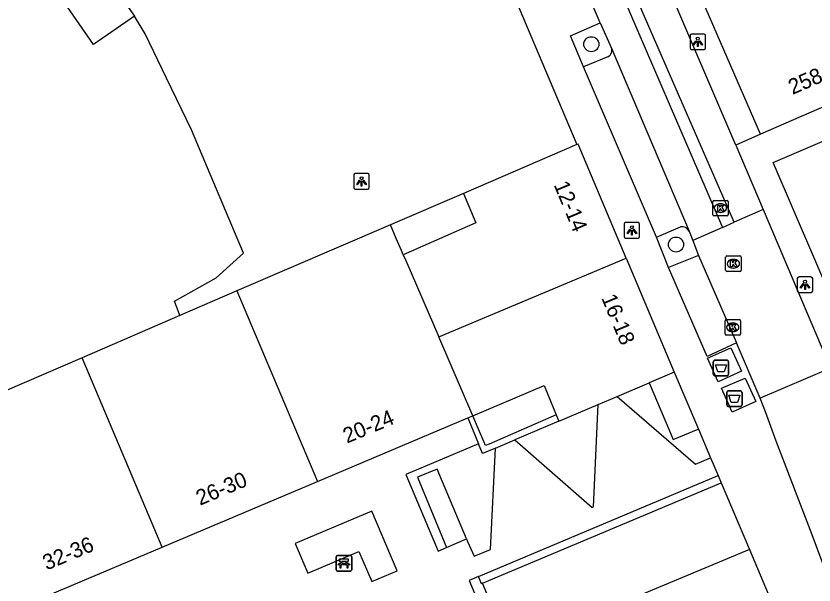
# Model space of a CAD drawing. Extents: x 161771 to 163125, y 382479 to 383177.
# Drawn here: x 161894.8 to 161946.5, y 383003.5 to 383040.3 of the extents above; entities that cross this region are included whole.
import ezdxf

# ---------------------------------------------------------------- set-up
doc = ezdxf.new("R2010")
doc.units = 0
for name, color, linetype in [('IMGEO_Afval_apart_plaats', 7, 'Continuous'), ('IMGEO_Bank', 7, 'Continuous'), ('IMGEO_Boom', 7, 'Continuous'), ('IMGEO_Kolk', 7, 'Continuous'), ('IMGEO_Lichtpunt', 7, 'Continuous'), ('IMGEO_Muur', 7, 'Continuous'), ('IMGEO_Pand', 7, 'Continuous'), ('IMGEO_Pand_nummerreeks', 7, 'Continuous'), ('IMGEO_Parkeervlak_open', 7, 'Continuous'), ('IMGEO_Rijbaan_lokaal_gesloten', 7, 'Continuous'), ('IMGEO_Rijbaan_lokaal_open', 7, 'Continuous'), ('IMGEO_Terreindeel_onvherhard', 7, 'Continuous'), ('IMGEO_Terreindeel_open', 7, 'Continuous'), ('IMGEO_Voetpad_gesloten', 7, 'Continuous'), ('IMGEO_Voetpad_op_trap', 7, 'Continuous'), ('IMGEO_Voetpad_open', 7, 'Continuous')]:
    doc.layers.add(name, color=color, linetype=linetype)

msp = doc.modelspace()

# ---------------------------------------------------------------- linework, layer by layer
at = {"layer": 'IMGEO_Afval_apart_plaats'}
for p, q in [((161939.947, 383017.142), (161939.947, 383017.942)), ((161939.947, 383017.942), (161939.947, 383017.142)), ((161940.047, 383018.042), (161940.837, 383018.042)), ((161940.837, 383018.042), (161940.047, 383018.042)), ((161940.937, 383017.942), (161940.937, 383017.142)), ((161940.937, 383017.142), (161940.937, 383017.942)), ((161940.837, 383017.042), (161940.047, 383017.042)), ((161940.047, 383017.042), (161940.837, 383017.042)), ((161940.914, 383016.061), (161941.704, 383016.061)), ((161941.704, 383016.061), (161940.914, 383016.061)), ((161940.814, 383015.161), (161940.814, 383015.961)), ((161940.814, 383015.961), (161940.814, 383015.161)), ((161941.804, 383015.961), (161941.804, 383015.161)), ((161941.804, 383015.161), (161941.804, 383015.961)), ((161941.704, 383015.061), (161940.914, 383015.061)), ((161940.914, 383015.061), (161941.704, 383015.061))]:
    msp.add_line(p, q, dxfattribs=at)
for points in [[(161940.09, 383017.756), (161940.794, 383017.756), (161940.645, 383017.286), (161940.239, 383017.286), (161940.09, 383017.756)], [(161940.957, 383015.775), (161941.661, 383015.775), (161941.512, 383015.305), (161941.106, 383015.305), (161940.957, 383015.775)]]:
    msp.add_lwpolyline(points, dxfattribs=at)
for centre, start, end in [((161940.047, 383017.942), 90, 180), ((161940.047, 383017.942), 90, 180), ((161940.837, 383017.942), 0, 90), ((161940.837, 383017.942), 360, 90), ((161940.047, 383017.142), 180, 270), ((161940.047, 383017.142), 180, 270), ((161940.837, 383017.142), 270, 0), ((161940.837, 383017.142), 270, 0), ((161940.914, 383015.961), 90, 180), ((161940.914, 383015.961), 90, 180), ((161941.704, 383015.961), 0, 90), ((161941.704, 383015.961), 360, 90), ((161940.914, 383015.161), 180, 270), ((161940.914, 383015.161), 180, 270), ((161941.704, 383015.161), 270, 0), ((161941.704, 383015.161), 270, 0)]:
    msp.add_arc(centre, 0.1, start, end, dxfattribs=at)
at = {"layer": 'IMGEO_Bank'}
for p, q in [((161915.532, 383004.475), (161915.532, 383005.316)), ((161915.532, 383005.316), (161915.532, 383004.475)), ((161915.607, 383005.4), (161916.448, 383005.4)), ((161916.448, 383005.4), (161915.607, 383005.4)), ((161916.532, 383005.325), (161916.532, 383004.484)), ((161916.532, 383004.484), (161916.532, 383005.325)), ((161916.229, 383004.798), (161915.836, 383004.798)), ((161915.841, 383004.906), (161915.841, 383005.012)), ((161915.885, 383005.012), (161915.885, 383004.906)), ((161916.173, 383005.018), (161915.891, 383005.018)), ((161915.891, 383004.9), (161916.173, 383004.9)), ((161916.179, 383004.906), (161916.179, 383005.012)), ((161916.223, 383005.012), (161916.223, 383004.906)), ((161916.457, 383004.4), (161915.616, 383004.4)), ((161915.616, 383004.4), (161916.457, 383004.4))]:
    msp.add_line(p, q, dxfattribs=at)
for points in [[(161915.835, 383005.018), (161915.749, 383005.018), (161915.749, 383005.179), (161916.312, 383005.179), (161916.312, 383005.018), (161916.229, 383005.018)], [(161915.779, 383004.798), (161915.637, 383004.798), (161915.749, 383004.9), (161915.835, 383004.9)], [(161915.829, 383004.791), (161915.829, 383004.584), (161915.786, 383004.584), (161915.786, 383004.791)], [(161916.229, 383004.9), (161916.312, 383004.9), (161916.424, 383004.798), (161916.285, 383004.798)], [(161916.279, 383004.791), (161916.279, 383004.584), (161916.235, 383004.584), (161916.235, 383004.791)]]:
    msp.add_lwpolyline(points, dxfattribs=at)
for centre, radius, start, end in [((161915.61, 383005.322), 0.0779, 92.4484, 184.2845), ((161915.61, 383005.322), 0.0779, 92.4484, 184.2845), ((161916.454, 383005.322), 0.0779, 2.4484, 94.2845), ((161916.454, 383005.322), 0.0779, 2.4484, 94.2845), ((161915.779, 383004.791), 0.00671, 2.8957, 87.1043), ((161915.836, 383004.791), 0.00671, 92.8957, 177.1043), ((161915.834, 383005.011), 0.00671, 2.8957, 87.1043), ((161915.834, 383004.907), 0.00671, 272.8957, 357.1043), ((161915.891, 383005.011), 0.00671, 92.8957, 177.1043), ((161915.891, 383004.907), 0.00671, 182.8957, 267.1043), ((161916.173, 383005.011), 0.00671, 2.8957, 87.1043), ((161916.173, 383004.907), 0.00671, 272.8957, 357.1043), ((161916.23, 383005.011), 0.00671, 92.8957, 177.1043), ((161916.23, 383004.907), 0.00671, 182.8957, 267.1043), ((161916.228, 383004.791), 0.00671, 2.8957, 87.1043), ((161916.285, 383004.791), 0.00671, 92.8957, 177.1043), ((161915.61, 383004.478), 0.0779, 182.4484, 274.2845), ((161915.61, 383004.478), 0.0779, 182.4484, 274.2845), ((161916.454, 383004.478), 0.0779, 272.4484, 4.2845), ((161916.454, 383004.478), 0.0779, 272.4484, 4.2845)]:
    msp.add_arc(centre, radius, start, end, dxfattribs=at)
at = {"layer": 'IMGEO_Boom'}
for centre in [(161932.05, 383038.503), (161937.532, 383025.532)]:
    msp.add_circle(centre, 0.489, dxfattribs=at)
at = {"layer": 'IMGEO_Kolk'}
for p, q in [((161939.984, 383028.395), (161940.836, 383028.395)), ((161939.909, 383027.469), (161939.909, 383028.321)), ((161940.397, 383028.175), (161940.422, 383028.175)), ((161940.91, 383028.321), (161940.91, 383027.469)), ((161940.836, 383027.395), (161939.984, 383027.395)), ((161940.42, 383027.615), (161940.395, 383027.615)), ((161940.821, 383024.794), (161941.673, 383024.794)), ((161940.746, 383023.868), (161940.746, 383024.72)), ((161941.234, 383024.574), (161941.259, 383024.574)), ((161941.747, 383024.72), (161941.747, 383023.868)), ((161941.673, 383023.794), (161940.821, 383023.794)), ((161941.257, 383024.014), (161941.232, 383024.014)), ((161940.779, 383020.675), (161941.631, 383020.675)), ((161940.704, 383019.749), (161940.704, 383020.601)), ((161941.192, 383020.455), (161941.217, 383020.455)), ((161941.705, 383020.601), (161941.705, 383019.749)), ((161941.631, 383019.675), (161940.779, 383019.675)), ((161941.215, 383019.895), (161941.19, 383019.895))]:
    msp.add_line(p, q, dxfattribs=at)
for points in [[(161939.984, 383028.395), (161940.836, 383028.395)], [(161939.909, 383027.469), (161939.909, 383028.321)], [(161940.23, 383028.095), (161940.353, 383028.095), (161940.353, 383027.944), (161940.483, 383028.095), (161940.647, 383028.095), (161940.501, 383027.944), (161940.654, 383027.695), (161940.502, 383027.695), (161940.417, 383027.859), (161940.353, 383027.792), (161940.353, 383027.695), (161940.23, 383027.695), (161940.23, 383028.095)], [(161940.91, 383028.321), (161940.91, 383027.469)], [(161940.836, 383027.395), (161939.984, 383027.395)], [(161940.821, 383024.794), (161941.673, 383024.794)], [(161940.746, 383023.868), (161940.746, 383024.72)], [(161941.067, 383024.494), (161941.19, 383024.494), (161941.19, 383024.343), (161941.32, 383024.494), (161941.484, 383024.494), (161941.338, 383024.343), (161941.491, 383024.094), (161941.339, 383024.094), (161941.254, 383024.258), (161941.19, 383024.191), (161941.19, 383024.094), (161941.067, 383024.094), (161941.067, 383024.494)], [(161941.747, 383024.72), (161941.747, 383023.868)], [(161941.673, 383023.794), (161940.821, 383023.794)], [(161940.779, 383020.675), (161941.631, 383020.675)], [(161940.704, 383019.749), (161940.704, 383020.601)], [(161941.025, 383020.375), (161941.148, 383020.375), (161941.148, 383020.224), (161941.278, 383020.375), (161941.442, 383020.375), (161941.296, 383020.224), (161941.449, 383019.975), (161941.297, 383019.975), (161941.212, 383020.139), (161941.148, 383020.072), (161941.148, 383019.975), (161941.025, 383019.975), (161941.025, 383020.375)], [(161941.705, 383020.601), (161941.705, 383019.749)], [(161941.631, 383019.675), (161940.779, 383019.675)]]:
    msp.add_lwpolyline(points, dxfattribs=at)
for centre, start, end in [((161939.986, 383028.319), 91.552, 178.448), ((161939.986, 383028.319), 91.552, 178.448), ((161940.834, 383028.319), 1.552, 88.448), ((161940.834, 383028.319), 1.552, 88.448), ((161939.986, 383027.471), 181.552, 268.448), ((161939.986, 383027.471), 181.552, 268.448), ((161940.834, 383027.471), 271.552, 358.448), ((161940.834, 383027.471), 271.552, 358.448), ((161940.823, 383024.718), 91.552, 178.448), ((161940.823, 383024.718), 91.552, 178.448), ((161941.671, 383024.718), 1.552, 88.448), ((161941.671, 383024.718), 1.552, 88.448), ((161940.823, 383023.87), 181.552, 268.448), ((161940.823, 383023.87), 181.552, 268.448), ((161941.671, 383023.87), 271.552, 358.448), ((161941.671, 383023.87), 271.552, 358.448), ((161940.781, 383020.599), 91.552, 178.448), ((161940.781, 383020.599), 91.552, 178.448), ((161941.629, 383020.599), 1.552, 88.448), ((161941.629, 383020.599), 1.552, 88.448), ((161940.781, 383019.751), 181.552, 268.448), ((161940.781, 383019.751), 181.552, 268.448), ((161941.629, 383019.751), 271.552, 358.448), ((161941.629, 383019.751), 271.552, 358.448)]:
    msp.add_arc(centre, 0.0765, start, end, dxfattribs=at)
for centre, major_axis, ratio, start_param, end_param in [((161940.396, 383027.895), (-0.387, 0.002), 0.722429, 4.712389, 7.853982), ((161940.421, 383027.895), (-0.39, 0.002), 0.717154, 1.570796, 4.712389), ((161941.233, 383024.294), (-0.387, 0.002), 0.722429, 4.712389, 7.853982), ((161941.258, 383024.294), (-0.39, 0.002), 0.717154, 1.570796, 4.712389), ((161941.191, 383020.175), (-0.387, 0.002), 0.722429, 4.712389, 7.853982), ((161941.216, 383020.175), (-0.39, 0.002), 0.717154, 1.570796, 4.712389)]:
    msp.add_ellipse(centre, major_axis=major_axis, ratio=ratio, start_param=start_param, end_param=end_param, dxfattribs=at)
at = {"layer": 'IMGEO_Lichtpunt'}
for p, q in [((161938.442, 383039.068), (161938.442, 383038.261)), ((161938.442, 383039.068), (161938.442, 383038.261)), ((161939.344, 383039.163), (161938.536, 383039.163)), ((161939.344, 383039.163), (161938.536, 383039.163)), ((161939.438, 383038.261), (161939.438, 383039.068)), ((161939.438, 383038.261), (161939.438, 383039.068)), ((161938.536, 383038.167), (161939.344, 383038.167)), ((161938.536, 383038.167), (161939.344, 383038.167)), ((161916.672, 383030.031), (161916.672, 383029.224)), ((161916.672, 383030.031), (161916.672, 383029.224)), ((161917.574, 383030.126), (161916.766, 383030.126)), ((161917.574, 383030.126), (161916.766, 383030.126)), ((161917.668, 383029.224), (161917.668, 383030.031)), ((161917.668, 383029.224), (161917.668, 383030.031)), ((161916.766, 383029.13), (161917.574, 383029.13)), ((161916.766, 383029.13), (161917.574, 383029.13)), ((161934.176, 383026.858), (161934.176, 383026.051)), ((161934.176, 383026.858), (161934.176, 383026.051)), ((161935.078, 383026.953), (161934.27, 383026.953)), ((161935.078, 383026.953), (161934.27, 383026.953)), ((161935.172, 383026.051), (161935.172, 383026.858)), ((161935.172, 383026.051), (161935.172, 383026.858)), ((161934.27, 383025.957), (161935.078, 383025.957)), ((161934.27, 383025.957), (161935.078, 383025.957)), ((161945.386, 383023.339), (161945.386, 383022.532)), ((161945.386, 383023.339), (161945.386, 383022.532)), ((161946.288, 383023.434), (161945.48, 383023.434)), ((161946.288, 383023.434), (161945.48, 383023.434)), ((161946.382, 383022.532), (161946.382, 383023.339)), ((161946.382, 383022.532), (161946.382, 383023.339)), ((161945.48, 383022.438), (161946.288, 383022.438)), ((161945.48, 383022.438), (161946.288, 383022.438))]:
    msp.add_line(p, q, dxfattribs=at)
for points in [[(161938.816, 383038.732), (161938.855, 383038.704), (161938.667, 383038.442), (161938.629, 383038.469), (161938.816, 383038.732)], [(161939.028, 383038.704), (161939.066, 383038.731), (161939.253, 383038.469), (161939.214, 383038.441), (161939.028, 383038.704)], [(161938.918, 383038.684), (161938.965, 383038.684), (161938.965, 383038.362), (161938.918, 383038.362), (161938.918, 383038.684)], [(161917.046, 383029.695), (161917.085, 383029.667), (161916.897, 383029.405), (161916.859, 383029.432), (161917.046, 383029.695)], [(161917.148, 383029.647), (161917.195, 383029.647), (161917.195, 383029.325), (161917.148, 383029.325), (161917.148, 383029.647)], [(161917.258, 383029.667), (161917.296, 383029.694), (161917.483, 383029.432), (161917.444, 383029.404), (161917.258, 383029.667)], [(161934.55, 383026.522), (161934.589, 383026.494), (161934.401, 383026.232), (161934.363, 383026.259), (161934.55, 383026.522)], [(161934.652, 383026.474), (161934.699, 383026.474), (161934.699, 383026.152), (161934.652, 383026.152), (161934.652, 383026.474)], [(161934.762, 383026.494), (161934.8, 383026.521), (161934.987, 383026.259), (161934.948, 383026.231), (161934.762, 383026.494)], [(161945.76, 383023.003), (161945.799, 383022.975), (161945.611, 383022.713), (161945.573, 383022.74), (161945.76, 383023.003)], [(161945.862, 383022.955), (161945.909, 383022.955), (161945.909, 383022.633), (161945.862, 383022.633), (161945.862, 383022.955)], [(161945.972, 383022.975), (161946.01, 383023.002), (161946.197, 383022.74), (161946.158, 383022.712), (161945.972, 383022.975)]]:
    msp.add_lwpolyline(points, dxfattribs=at)
for centre in [(161938.941, 383038.866), (161917.171, 383029.829), (161934.675, 383026.656), (161945.885, 383023.137)]:
    msp.add_circle(centre, 0.0994, dxfattribs=at)
for centre, start, end in [((161938.536, 383039.068), 90, 180), ((161938.536, 383039.068), 90, 180), ((161939.344, 383039.068), 0, 90), ((161939.344, 383039.068), 0, 90), ((161938.536, 383038.261), 180, 270), ((161938.536, 383038.261), 180, 270), ((161939.344, 383038.261), 270, 0), ((161939.344, 383038.261), 270, 360), ((161916.766, 383030.031), 90, 180), ((161916.766, 383030.031), 90, 180), ((161917.574, 383030.031), 0, 90), ((161917.574, 383030.031), 0, 90), ((161916.766, 383029.224), 180, 270), ((161916.766, 383029.224), 180, 270), ((161917.574, 383029.224), 270, 0), ((161917.574, 383029.224), 270, 360), ((161934.27, 383026.858), 90, 180), ((161934.27, 383026.858), 90, 180), ((161935.078, 383026.858), 0, 90), ((161935.078, 383026.858), 0, 90), ((161934.27, 383026.051), 180, 270), ((161934.27, 383026.051), 180, 270), ((161935.078, 383026.051), 270, 0), ((161935.078, 383026.051), 270, 360), ((161945.48, 383023.339), 90, 180), ((161945.48, 383023.339), 90, 180), ((161946.288, 383023.339), 0, 90), ((161946.288, 383023.339), 0, 90), ((161945.48, 383022.532), 180, 270), ((161945.48, 383022.532), 180, 270), ((161946.288, 383022.532), 270, 0), ((161946.288, 383022.532), 270, 360)]:
    msp.add_arc(centre, 0.0946, start, end, dxfattribs=at)
at = {"layer": 'IMGEO_Muur'}
for points in [[(161907.022, 383030.902), (161906.154, 383032.954), (161904.545, 383036.296), (161903.159, 383039.175), (161902.469, 383040.319)], [(161929.782, 383014.51), (161925.431, 383012.618), (161925.203, 383012.519), (161925.088, 383012.786), (161924.746, 383013.579), (161924.371, 383014.449)], [(161924.052, 383014.313), (161924.747, 383012.641)], [(161929.95, 383014.107), (161927.092, 383012.893)], [(161925.838, 383012.36), (161927.092, 383012.893)], [(161925.838, 383012.36), (161925.01, 383012.008), (161925.01, 383012.009), (161924.747, 383012.641)], [(161924.749, 383004.042), (161940.256, 383010.581)], [(161940.256, 383010.581), (161940.453, 383010.118)], [(161925.008, 383003.604), (161940.453, 383010.118)], [(161925.008, 383003.604), (161924.943, 383003.577), (161924.749, 383004.042)]]:
    msp.add_lwpolyline(points, dxfattribs=at)
at = {"layer": 'IMGEO_Pand'}
for points in [[(161942.996, 383032.682), (161937.106, 383046.256)], [(161902.469, 383040.319), (161899.808, 383038.481), (161896.636, 383043.073)], [(161900.645, 383042.96), (161902.469, 383040.319)], [(161950.407, 383035.901), (161942.996, 383032.682)], [(161931.107, 383032.001), (161923.778, 383028.845)], [(161934.303, 383024.653), (161931.196, 383032.039), (161931.107, 383032.001)], [(161923.778, 383028.845), (161924.576, 383026.936), (161919.876, 383024.877)], [(161919.044, 383026.807), (161909.106, 383022.529)], [(161919.876, 383024.877), (161919.761, 383025.144), (161919.419, 383025.937), (161919.044, 383026.807)], [(161919.876, 383024.877), (161920.042, 383024.492), (161922.172, 383019.55)], [(161922.172, 383019.55), (161934.303, 383024.653)], [(161934.303, 383024.653), (161937.41, 383017.268)], [(161909.106, 383022.529), (161905.402, 383020.934)], [(161909.106, 383022.529), (161914.315, 383010.199)], [(161905.402, 383020.934), (161899.078, 383018.211)], [(161924.371, 383014.449), (161922.172, 383019.55)], [(161899.078, 383018.211), (161889.05, 383013.894)], [(161904.258, 383005.95), (161899.078, 383018.211)], [(161937.41, 383017.268), (161935.79, 383016.582), (161935.784, 383016.579)], [(161933.717, 383015.703), (161935.784, 383016.579)], [(161924.371, 383014.449), (161928.987, 383016.412), (161929.782, 383014.51)], [(161932.492, 383015.184), (161933.717, 383015.703)], [(161929.95, 383014.107), (161932.492, 383015.184)], [(161924.052, 383014.313), (161924.371, 383014.449)], [(161929.782, 383014.51), (161929.95, 383014.107)], [(161914.315, 383010.199), (161924.052, 383014.313)], [(161904.258, 383005.95), (161914.315, 383010.199)], [(161894.202, 383001.701), (161904.258, 383005.95)], [(161942.283, 383005.799), (161934.811, 383002.658)], [(161942.283, 383005.799), (161945.407, 382998.406)]]:
    msp.add_lwpolyline(points, dxfattribs=at)
at = {"layer": 'IMGEO_Parkeervlak_open'}
for points in [[(161933.122, 383037.696), (161931.546, 383037.041)], [(161936.27, 383026.002), (161937.822, 383026.684)], [(161938.989, 383024.836), (161937.054, 383024.052)]]:
    msp.add_lwpolyline(points, dxfattribs=at)
for centre, radius, start, end in [((161932.903, 383038.112), 0.471, 297.7923, 20.9883), ((161937.908, 383026.17), 0.521, 25.5555, 99.5151)]:
    msp.add_arc(centre, radius, start, end, dxfattribs=at)
at = {"layer": 'IMGEO_Rijbaan_lokaal_gesloten'}
for points in [[(161940.453, 383010.118), (161942.283, 383005.799)], [(161926.87, 382999.301), (161926.803, 382999.456), (161925.291, 383002.943), (161925.008, 383003.604)]]:
    msp.add_lwpolyline(points, dxfattribs=at)
at = {"layer": 'IMGEO_Rijbaan_lokaal_open'}
for points in [[(161941.403, 383031.963), (161932.608, 383052.538), (161924.683, 383072.01)], [(161941.307, 383026.98), (161935.336, 383040.651), (161929.185, 383055.447), (161923.152, 383070.063), (161922.387, 383069.775), (161928.401, 383055.201), (161934.585, 383040.452), (161940.535, 383026.637)], [(161932.616, 383039.884), (161927.918, 383050.884)], [(161932.616, 383039.884), (161933.342, 383038.281)], [(161933.342, 383038.281), (161938.378, 383026.395)], [(161941.403, 383031.963), (161943.177, 383027.812)], [(161943.177, 383027.812), (161941.307, 383026.98)], [(161943.177, 383027.812), (161947.533, 383017.528)], [(161940.535, 383026.637), (161941.307, 383026.98)], [(161938.378, 383026.395), (161938.63, 383025.789)], [(161940.535, 383026.637), (161938.63, 383025.789)], [(161938.63, 383025.789), (161938.989, 383024.836)], [(161938.989, 383024.836), (161941.449, 383019.179)], [(161942.983, 383015.58), (161941.449, 383019.179)], [(161947.533, 383017.528), (161942.983, 383015.58)], [(161949.478, 382998.607), (161949.428, 382998.734), (161948.95, 383000), (161948.711, 383000.633), (161948.26, 383001.581), (161947.885, 383002.626), (161946.34, 383006.744), (161944.007, 383012.809), (161943.332, 383014.713), (161942.983, 383015.58)]]:
    msp.add_lwpolyline(points, dxfattribs=at)
at = {"layer": 'IMGEO_Terreindeel_onvherhard'}
msp.add_lwpolyline([(161905.402, 383020.934), (161905.069, 383021.86), (161907.765, 383023.383), (161909.528, 383024.978), (161907.022, 383030.902), (161906.154, 383032.954), (161904.545, 383036.296), (161903.159, 383039.175), (161902.469, 383040.319)], dxfattribs=at)
at = {"layer": 'IMGEO_Terreindeel_open'}
msp.add_lwpolyline([(161923.778, 383028.845), (161919.044, 383026.807)], dxfattribs=at)
at = {"layer": 'IMGEO_Voetpad_gesloten'}
for points in [[(161939.579, 383018.182), (161941.084, 383018.858), (161941.766, 383017.34), (161940.265, 383016.656), (161939.579, 383018.182)], [(161941.172, 383014.689), (161940.472, 383016.238), (161942.009, 383016.893), (161942.694, 383015.376), (161941.172, 383014.689)]]:
    msp.add_lwpolyline(points, dxfattribs=at)
at = {"layer": 'IMGEO_Voetpad_op_trap'}
msp.add_lwpolyline([(161923.966, 383006.479), (161922.072, 383010.99), (161920.789, 383010.467), (161922.662, 383005.927)], dxfattribs=at)
at = {"layer": 'IMGEO_Voetpad_open'}
for points in [[(161921.637, 383054.403), (161931.107, 383032.001)], [(161931.546, 383037.041), (161930.708, 383039.055), (161932.616, 383039.884)], [(161936.27, 383026.002), (161931.546, 383037.041)], [(161947.833, 383021.506), (161943.83, 383030.854), (161950.431, 383033.665), (161956.251, 383036.199)], [(161942.996, 383032.682), (161941.403, 383031.963)], [(161937.054, 383024.052), (161936.27, 383026.002)], [(161941.449, 383019.179), (161939.541, 383018.297), (161937.054, 383024.052)], [(161937.41, 383017.268), (161938.978, 383013.584)], [(161935.784, 383016.579), (161937.339, 383012.911), (161938.974, 383013.582), (161938.978, 383013.584)], [(161933.717, 383015.703), (161938.787, 383011.318), (161939.77, 383011.722)], [(161927.092, 383012.893), (161932.095, 383008.511), (161932.194, 383008.55), (161932.492, 383015.184)], [(161938.978, 383013.584), (161939.77, 383011.722)], [(161924.747, 383012.641), (161920.038, 383010.64), (161922.126, 383005.689), (161922.662, 383005.927)], [(161923.966, 383006.479), (161924.037, 383006.31), (161924.46, 383005.353), (161925.518, 383005.799), (161925.838, 383012.36)], [(161939.77, 383011.722), (161940.256, 383010.581)], [(161913.699, 383004.252), (161917.003, 383005.658), (161917.835, 383003.727), (161919.484, 383004.406), (161917.846, 383008.276), (161912.88, 383006.184), (161913.699, 383004.252)], [(161922.662, 383005.927), (161923.966, 383006.479)], [(161924.749, 383004.042), (161924.141, 383003.776), (161926.283, 382998.722), (161926.988, 382999.027), (161926.87, 382999.301)]]:
    msp.add_lwpolyline(points, dxfattribs=at)

# ---------------------------------------------------------------- texts
at = {"layer": 'IMGEO_Pand_nummerreeks'}
for s, rotation, p in [('258', 23.4741, (161945.071, 383035.219)), ('12-14', 292.6202, (161929.599, 383029.408)), ('16-18', 292.6202, (161932.678, 383022.091)), ('20-24', 22.7063, (161916.225, 383012.643)), ('26-30', 22.7063, (161906.71, 383008.623)), ('32-36', 22.7063, (161896.782, 383004.428))]:
    msp.add_text(s, height=1, rotation=rotation, dxfattribs=at).set_placement(p)

doc.saveas('drawing.dxf')
